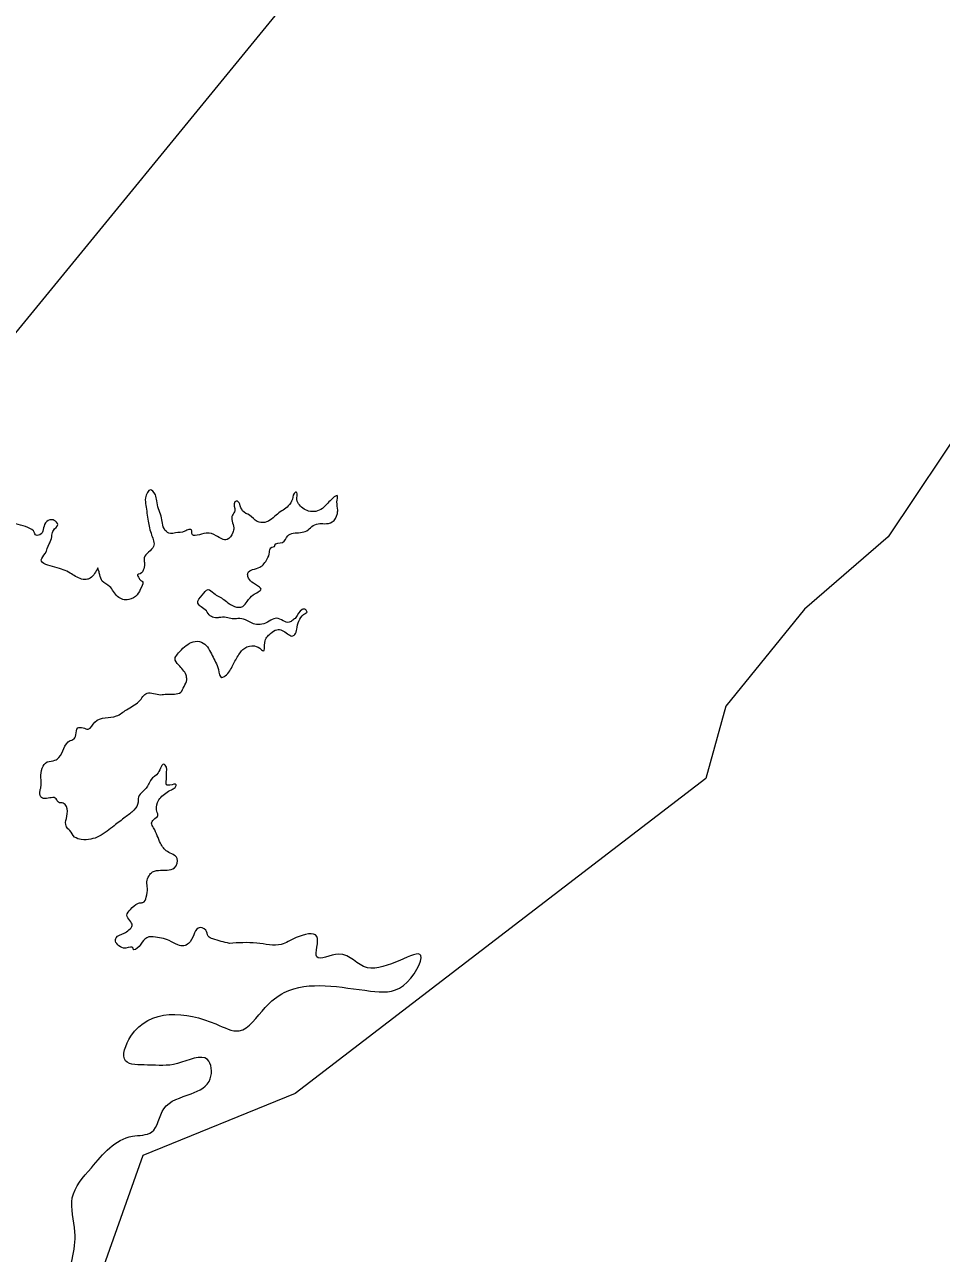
# Model space of a CAD drawing. Extents: x 553962 to 842807, y 8883888 to 9032388.
# Drawn here: x 799315 to 799824, y 9019188 to 9019871 of the extents above; entities that cross this region are included whole.
import ezdxf

# ---------------------------------------------------------------- set-up
doc = ezdxf.new("R2010")
doc.units = 0
doc.header["$LTSCALE"] = 200
doc.layers.add('1', color=7, linetype='Continuous', lineweight=13)

msp = doc.modelspace()

# ---------------------------------------------------------------- linework, layer by layer
at = {"layer": '1'}
for points in [[(802686.1, 9023823.1), (801937.5, 9021857), (799504.5, 9019937.7), (798241.2, 9018392.9), (798147.6, 9016192.8), (799270.5, 9015116.1), (800712.8, 9014859.8), (801268.1, 9014902.5), (802686.1, 9013945.8), (804791.6, 9012915.9), (805727.3, 9012635)], [(799840.2, 9019654.1), (799794.9, 9019586.3), (799748.4, 9019546.2), (799704.6, 9019492.3), (799693.5, 9019452.1), (799465.3, 9019276.9), (799380.8, 9019242.6), (799335.3, 9019114.6), (799245.1, 9018980.8), (799240.7, 9018865)]]:
    msp.add_lwpolyline(points, dxfattribs=at)
for points in [[(799355.7, 9019569), (799351.5, 9019563.4), (799350, 9019562.7), (799346.7, 9019562.8), (799340.3, 9019566.2), (799331.9, 9019569.4), (799324.3, 9019573.5), (799326.4, 9019577), (799328.7, 9019582.5), (799329.3, 9019583.6), (799330.2, 9019587.3), (799331, 9019589.9), (799333.4, 9019593.1), (799331.5, 9019595.4), (799330.1, 9019595.8), (799326.6, 9019594), (799323.4, 9019587.4), (799321, 9019587.5), (799320.6, 9019588.6), (799316.8, 9019591.5), (799311.5, 9019593.1), (799310, 9019593.5), (799305.8, 9019594.5), (799302, 9019597.4), (799302.7, 9019601), (799302.9, 9019604.5), (799302.8, 9019604.8), (799303.4, 9019607.7), (799300, 9019617.6), (799297.8, 9019620.1), (799290.5, 9019628), (799288.1, 9019631.4), (799288.8, 9019635.1), (799290.2, 9019638.6), (799293, 9019642.3), (799294.2, 9019644.1), (799294.7, 9019645.1)], [(799355.7, 9019569), (799351.5, 9019563.4), (799350, 9019562.7), (799346.7, 9019562.8), (799340.3, 9019566.2), (799331.9, 9019569.4), (799324.3, 9019573.5), (799326.4, 9019577), (799328.7, 9019582.5), (799329.3, 9019583.6), (799330.2, 9019587.3), (799331, 9019589.9), (799333.4, 9019593.1), (799331.5, 9019595.4), (799330.1, 9019595.8), (799326.6, 9019594), (799323.4, 9019587.4), (799321, 9019587.5), (799320.6, 9019588.6), (799316.8, 9019591.5), (799311.5, 9019593.1), (799310, 9019593.5), (799305.8, 9019594.5), (799302, 9019597.4), (799302.7, 9019601), (799302.9, 9019604.5), (799302.8, 9019604.8), (799303.4, 9019607.7), (799300, 9019617.6), (799297.8, 9019620.1), (799290.5, 9019628), (799288.1, 9019631.4), (799288.8, 9019635.1), (799290.2, 9019638.6), (799293, 9019642.3), (799294.2, 9019644.1), (799294.7, 9019645.1)], [(799387.7, 9019609.7), (799384.9, 9019612.5), (799382.2, 9019608), (799382.4, 9019603.8), (799383.6, 9019595.1), (799385.6, 9019587.3), (799386.7, 9019581), (799381.5, 9019574.6), (799381.6, 9019572), (799381.2, 9019568.6), (799379.2, 9019565.8), (799377.8, 9019565.2), (799378.5, 9019563.5), (799378.7, 9019563.1), (799379.9, 9019561.8), (799380.3, 9019561.6), (799379.9, 9019558.4), (799377.5, 9019554.1), (799372.9, 9019551.4), (799366.7, 9019553.1), (799362.2, 9019558.7), (799358.2, 9019561.7), (799356.8, 9019565.2), (799356.2, 9019567.5), (799355.7, 9019569)], [(799387.7, 9019609.7), (799384.9, 9019612.5), (799382.2, 9019608), (799382.4, 9019603.8), (799383.6, 9019595.1), (799385.6, 9019587.3), (799386.7, 9019581), (799381.5, 9019574.6), (799381.6, 9019572), (799381.2, 9019568.6), (799379.2, 9019565.8), (799377.8, 9019565.2), (799378.5, 9019563.5), (799378.7, 9019563.1), (799379.9, 9019561.8), (799380.3, 9019561.6), (799379.9, 9019558.4), (799377.5, 9019554.1), (799372.9, 9019551.4), (799366.7, 9019553.1), (799362.2, 9019558.7), (799358.2, 9019561.7), (799356.8, 9019565.2), (799356.2, 9019567.5), (799355.7, 9019569)], [(799472.1, 9019544.4), (799471.1, 9019545.9), (799469.2, 9019545.9), (799465.7, 9019541.4), (799464, 9019540), (799462.1, 9019538.8), (799455, 9019541.1), (799451.9, 9019540), (799447.9, 9019538), (799443.8, 9019537.6), (799437.7, 9019540.2), (799433.5, 9019540.9), (799430.4, 9019540.7), (799427, 9019541.5), (799423, 9019541.4), (799421, 9019541.3), (799418.2, 9019542.4), (799416, 9019545.2), (799413.1, 9019547.4), (799411.3, 9019549.5), (799413.7, 9019553.9), (799417, 9019557), (799420.1, 9019555), (799425.7, 9019551.5), (799428.8, 9019549.1), (799431.6, 9019547.6), (799436.2, 9019547.6), (799438.7, 9019550.4), (799442, 9019554), (799444.8, 9019555.7), (799446.4, 9019557.2), (799445.5, 9019558.3), (799441.3, 9019561.2), (799439.1, 9019564.3), (799439.1, 9019566.2), (799441.7, 9019568.1), (799445.7, 9019569.4), (799449.8, 9019574), (799451.1, 9019577.7), (799451.8, 9019580.2), (799454.1, 9019581.5), (799454.1, 9019581.6), (799458.3, 9019583.2), (799461.2, 9019586.9), (799464.3, 9019588.3), (799471.8, 9019589.7), (799474.6, 9019592), (799478.2, 9019593.6), (799481.5, 9019593.6), (799486, 9019594.6), (799488.8, 9019599.2), (799489, 9019601.2), (799488.6, 9019605.7), (799488.7, 9019609.2), (799484.8, 9019606.4), (799482.3, 9019603.8), (799480.5, 9019602.1), (799472.8, 9019600.6), (799467.2, 9019604.7), (799466.3, 9019608), (799465.9, 9019611.2), (799465.5, 9019611.1), (799463.8, 9019607.2), (799461.5, 9019603.5), (799455.6, 9019599), (799448.5, 9019594.3), (799444.3, 9019594.9), (799440, 9019598.3), (799436.1, 9019600.8), (799432.6, 9019606.1), (799431.9, 9019605.7), (799431.8, 9019600.8), (799430.5, 9019598.4), (799430.3, 9019595), (799431.2, 9019591.3), (799430.7, 9019588.7), (799427.6, 9019584.8), (799421.5, 9019586.9), (799415.9, 9019588.3), (799408, 9019588.2), (799407.7, 9019590), (799406.5, 9019590.4), (799406.3, 9019590.4), (799404.1, 9019589.4), (799398.8, 9019588.5), (799396, 9019588.1), (799393, 9019590.1), (799390.9, 9019597.8), (799389.4, 9019601.9), (799388.4, 9019606.3), (799387.7, 9019609.7)], [(799472.1, 9019544.4), (799471.1, 9019545.9), (799469.2, 9019545.9), (799465.7, 9019541.4), (799464, 9019540), (799462.1, 9019538.8), (799455, 9019541.1), (799451.9, 9019540), (799447.9, 9019538), (799443.8, 9019537.6), (799437.7, 9019540.2), (799433.5, 9019540.9), (799430.4, 9019540.7), (799427, 9019541.5), (799423, 9019541.4), (799421, 9019541.3), (799418.2, 9019542.4), (799416, 9019545.2), (799413.1, 9019547.4), (799411.3, 9019549.5), (799413.7, 9019553.9), (799417, 9019557), (799420.1, 9019555), (799425.7, 9019551.5), (799428.8, 9019549.1), (799431.6, 9019547.6), (799436.2, 9019547.6), (799438.7, 9019550.4), (799442, 9019554), (799444.8, 9019555.7), (799446.4, 9019557.2), (799445.5, 9019558.3), (799441.3, 9019561.2), (799439.1, 9019564.3), (799439.1, 9019566.2), (799441.7, 9019568.1), (799445.7, 9019569.4), (799449.8, 9019574), (799451.1, 9019577.7), (799451.8, 9019580.2), (799454.1, 9019581.5), (799454.1, 9019581.6), (799458.3, 9019583.2), (799461.2, 9019586.9), (799464.3, 9019588.3), (799471.8, 9019589.7), (799474.6, 9019592), (799478.2, 9019593.6), (799481.5, 9019593.6), (799486, 9019594.6), (799488.8, 9019599.2), (799489, 9019601.2), (799488.6, 9019605.7), (799488.7, 9019609.2), (799484.8, 9019606.4), (799482.3, 9019603.8), (799480.5, 9019602.1), (799472.8, 9019600.6), (799467.2, 9019604.7), (799466.3, 9019608), (799465.9, 9019611.2), (799465.5, 9019611.1), (799463.8, 9019607.2), (799461.5, 9019603.5), (799455.6, 9019599), (799448.5, 9019594.3), (799444.3, 9019594.9), (799440, 9019598.3), (799436.1, 9019600.8), (799432.6, 9019606.1), (799431.9, 9019605.7), (799431.8, 9019600.8), (799430.5, 9019598.4), (799430.3, 9019595), (799431.2, 9019591.3), (799430.7, 9019588.7), (799427.6, 9019584.8), (799421.5, 9019586.9), (799415.9, 9019588.3), (799408, 9019588.2), (799407.7, 9019590), (799406.5, 9019590.4), (799406.3, 9019590.4), (799404.1, 9019589.4), (799398.8, 9019588.5), (799396, 9019588.1), (799393, 9019590.1), (799390.9, 9019597.8), (799389.4, 9019601.9), (799388.4, 9019606.3), (799387.7, 9019609.7)], [(799347.5, 9019480.2), (799350.3, 9019479.5), (799354.1, 9019483.4), (799366.1, 9019486.8), (799371.6, 9019490.2), (799378.6, 9019494.9), (799383.1, 9019499.4), (799390.6, 9019498.6), (799393.9, 9019498.9), (799401.8, 9019500), (799403.6, 9019503.1), (799405.1, 9019506.9), (799404.7, 9019509.5), (799400.6, 9019515.1), (799398.6, 9019518.6), (799400, 9019521.1), (799402.2, 9019523.6), (799409.8, 9019528.2), (799414.3, 9019527.3), (799419.3, 9019520.3), (799422.7, 9019512.5), (799424.7, 9019508.2), (799426.5, 9019509), (799430.7, 9019515), (799434.1, 9019520.9), (799437.3, 9019524.5), (799442.7, 9019525.7), (799446.7, 9019523.6), (799447.6, 9019522.9), (799448.5, 9019527.5), (799451.7, 9019532.6), (799455.1, 9019534.7), (799461.1, 9019532.5), (799463.6, 9019531.2), (799465.1, 9019532), (799466.2, 9019535), (799470, 9019543.1), (799472.1, 9019544.4)], [(799347.5, 9019480.2), (799350.3, 9019479.5), (799354.1, 9019483.4), (799366.1, 9019486.8), (799371.6, 9019490.2), (799378.6, 9019494.9), (799383.1, 9019499.4), (799390.6, 9019498.6), (799393.9, 9019498.9), (799401.8, 9019500), (799403.6, 9019503.1), (799405.1, 9019506.9), (799404.7, 9019509.5), (799400.6, 9019515.1), (799398.6, 9019518.6), (799400, 9019521.1), (799402.2, 9019523.6), (799409.8, 9019528.2), (799414.3, 9019527.3), (799419.3, 9019520.3), (799422.7, 9019512.5), (799424.7, 9019508.2), (799426.5, 9019509), (799430.7, 9019515), (799434.1, 9019520.9), (799437.3, 9019524.5), (799442.7, 9019525.7), (799446.7, 9019523.6), (799447.6, 9019522.9), (799448.5, 9019527.5), (799451.7, 9019532.6), (799455.1, 9019534.7), (799461.1, 9019532.5), (799463.6, 9019531.2), (799465.1, 9019532), (799466.2, 9019535), (799470, 9019543.1), (799472.1, 9019544.4)], [(799428.8, 9019360.4), (799419.6, 9019362.9), (799417.1, 9019364.4), (799415.7, 9019367.8), (799411.5, 9019368.9), (799409, 9019365.2), (799406, 9019360.3), (799403.5, 9019359), (799400.2, 9019359.5), (799395.4, 9019361.9), (799386.5, 9019364), (799384, 9019364), (799380.3, 9019361), (799378.6, 9019358.7), (799375.3, 9019357.1), (799375.3, 9019357.7), (799371.2, 9019357.8), (799367.4, 9019359.1), (799365.5, 9019361.7), (799365.8, 9019363.5), (799370.3, 9019366), (799373, 9019368), (799374.8, 9019370.3), (799371.9, 9019376), (799373.9, 9019379.3), (799377.9, 9019382.6), (799379.9, 9019383), (799380.8, 9019383.1), (799382.6, 9019386.1), (799383.3, 9019391), (799383, 9019394.6), (799384.2, 9019398), (799386.1, 9019400.1), (799390.6, 9019401), (799394.2, 9019401.1), (799398.3, 9019402.4), (799399.8, 9019407.6), (799394.4, 9019411.4), (799390.5, 9019416), (799386.7, 9019424.6), (799385.6, 9019427.2), (799386.7, 9019429.1), (799389.1, 9019431.5), (799388.7, 9019433.2), (799388.8, 9019438.7), (799393.4, 9019443.8), (799396.6, 9019445.8), (799398.6, 9019447), (799399.2, 9019448.5), (799395.8, 9019448.3), (799393.9, 9019448.5), (799393.8, 9019451.4), (799393.8, 9019454.2), (799393.2, 9019459.5), (799392.8, 9019459.8), (799389.2, 9019455.1), (799385.3, 9019451.5), (799383.9, 9019448.8), (799380.8, 9019444.8), (799378.3, 9019441.6), (799378.1, 9019438.8), (799375.8, 9019434.5), (799370.9, 9019430.5), (799364.8, 9019425.8), (799360.8, 9019422.8), (799356.4, 9019419.9), (799351.8, 9019418.3), (799346.5, 9019418.1), (799342.8, 9019419.5), (799340.1, 9019423.1), (799339.1, 9019424.1), (799337.9, 9019426.4), (799338.5, 9019431), (799338.2, 9019436.5), (799336.5, 9019438.3), (799333.8, 9019438.8), (799332.6, 9019440.7), (799326.2, 9019440.9), (799324, 9019441.8), (799323.6, 9019445.4), (799324.1, 9019447.1), (799324.1, 9019452.5), (799327.6, 9019461.2), (799331.9, 9019462.2), (799334.1, 9019463.7), (799336.8, 9019468.7), (799340.4, 9019473.1), (799341.9, 9019473.6), (799343.5, 9019476.2), (799344.6, 9019480.1), (799347.5, 9019480.2)], [(799428.8, 9019360.4), (799419.6, 9019362.9), (799417.1, 9019364.4), (799415.7, 9019367.8), (799411.5, 9019368.9), (799409, 9019365.2), (799406, 9019360.3), (799403.5, 9019359), (799400.2, 9019359.5), (799395.4, 9019361.9), (799386.5, 9019364), (799384, 9019364), (799380.3, 9019361), (799378.6, 9019358.7), (799375.3, 9019357.1), (799375.3, 9019357.7), (799371.2, 9019357.8), (799367.4, 9019359.1), (799365.5, 9019361.7), (799365.8, 9019363.5), (799370.3, 9019366), (799373, 9019368), (799374.8, 9019370.3), (799371.9, 9019376), (799373.9, 9019379.3), (799377.9, 9019382.6), (799379.9, 9019383), (799380.8, 9019383.1), (799382.6, 9019386.1), (799383.3, 9019391), (799383, 9019394.6), (799384.2, 9019398), (799386.1, 9019400.1), (799390.6, 9019401), (799394.2, 9019401.1), (799398.3, 9019402.4), (799399.8, 9019407.6), (799394.4, 9019411.4), (799390.5, 9019416), (799386.7, 9019424.6), (799385.6, 9019427.2), (799386.7, 9019429.1), (799389.1, 9019431.5), (799388.7, 9019433.2), (799388.8, 9019438.7), (799393.4, 9019443.8), (799396.6, 9019445.8), (799398.6, 9019447), (799399.2, 9019448.5), (799395.8, 9019448.3), (799393.9, 9019448.5), (799393.8, 9019451.4), (799393.8, 9019454.2), (799393.2, 9019459.5), (799392.8, 9019459.8), (799389.2, 9019455.1), (799385.3, 9019451.5), (799383.9, 9019448.8), (799380.8, 9019444.8), (799378.3, 9019441.6), (799378.1, 9019438.8), (799375.8, 9019434.5), (799370.9, 9019430.5), (799364.8, 9019425.8), (799360.8, 9019422.8), (799356.4, 9019419.9), (799351.8, 9019418.3), (799346.5, 9019418.1), (799342.8, 9019419.5), (799340.1, 9019423.1), (799339.1, 9019424.1), (799337.9, 9019426.4), (799338.5, 9019431), (799338.2, 9019436.5), (799336.5, 9019438.3), (799333.8, 9019438.8), (799332.6, 9019440.7), (799326.2, 9019440.9), (799324, 9019441.8), (799323.6, 9019445.4), (799324.1, 9019447.1), (799324.1, 9019452.5), (799327.6, 9019461.2), (799331.9, 9019462.2), (799334.1, 9019463.7), (799336.8, 9019468.7), (799340.4, 9019473.1), (799341.9, 9019473.6), (799343.5, 9019476.2), (799344.6, 9019480.1), (799347.5, 9019480.2)], [(799470, 9018972.9), (799463.9, 9018989.5), (799463.1, 9019000.9), (799470, 9019013.1), (799480.6, 9019025.3), (799481.4, 9019026.8), (799491.2, 9019030.6), (799473.8, 9019048.1), (799464.6, 9019048.8), (799443.3, 9019038.2), (799441.1, 9019030.6), (799427.4, 9019032.9), (799406.1, 9019063.3), (799412.9, 9019095.3), (799422.1, 9019105.9), (799439.5, 9019124.2), (799439.5, 9019124.9), (799435, 9019126.5), (799419, 9019119.6), (799397, 9019108.2), (799369.6, 9019112), (799344.5, 9019140.9), (799325.5, 9019151.6), (799320.9, 9019153.9), (799320.9, 9019158.4), (799332.3, 9019166.8), (799341.5, 9019184.8), (799343, 9019200), (799341.5, 9019219), (799352.1, 9019235.7), (799374.9, 9019253.2), (799385.6, 9019255.5), (799392.4, 9019268.5), (799407.6, 9019276.8), (799418.2, 9019285.2), (799416.7, 9019295.8), (799400, 9019293.6), (799383.3, 9019292.8), (799371.1, 9019295.1), (799374.1, 9019308.8), (799421.3, 9019315.6), (799434.2, 9019311.8), (799448.7, 9019324.8), (799459.3, 9019333.1), (799507.2, 9019333.9), (799525.5, 9019336.9), (799535.2, 9019353.7), (799505.5, 9019346.8), (799489.6, 9019354.4), (799477.4, 9019352.9), (799477.4, 9019364.3), (799466, 9019363.6), (799457.6, 9019359.8), (799444, 9019360.5), (799428.8, 9019360.4)], [(799470, 9018972.9), (799463.9, 9018989.5), (799463.1, 9019000.9), (799470, 9019013.1), (799480.6, 9019025.3), (799481.4, 9019026.8), (799491.2, 9019030.6), (799473.8, 9019048.1), (799464.6, 9019048.8), (799443.3, 9019038.2), (799441.1, 9019030.6), (799427.4, 9019032.9), (799406.1, 9019063.3), (799412.9, 9019095.3), (799422.1, 9019105.9), (799439.5, 9019124.2), (799439.5, 9019124.9), (799435, 9019126.5), (799419, 9019119.6), (799397, 9019108.2), (799369.6, 9019112), (799344.5, 9019140.9), (799325.5, 9019151.6), (799320.9, 9019153.9), (799320.9, 9019158.4), (799332.3, 9019166.8), (799341.5, 9019184.8), (799343, 9019200), (799341.5, 9019219), (799352.1, 9019235.7), (799374.9, 9019253.2), (799385.6, 9019255.5), (799392.4, 9019268.5), (799407.6, 9019276.8), (799418.2, 9019285.2), (799416.7, 9019295.8), (799400, 9019293.6), (799383.3, 9019292.8), (799371.1, 9019295.1), (799374.1, 9019308.8), (799421.3, 9019315.6), (799434.2, 9019311.8), (799448.7, 9019324.8), (799459.3, 9019333.1), (799507.2, 9019333.9), (799525.5, 9019336.9), (799535.2, 9019353.7), (799505.5, 9019346.8), (799489.6, 9019354.4), (799477.4, 9019352.9), (799477.4, 9019364.3), (799466, 9019363.6), (799457.6, 9019359.8), (799444, 9019360.5), (799428.8, 9019360.4)]]:
    msp.add_spline(points, degree=3, dxfattribs=at)

doc.saveas('drawing.dxf')
